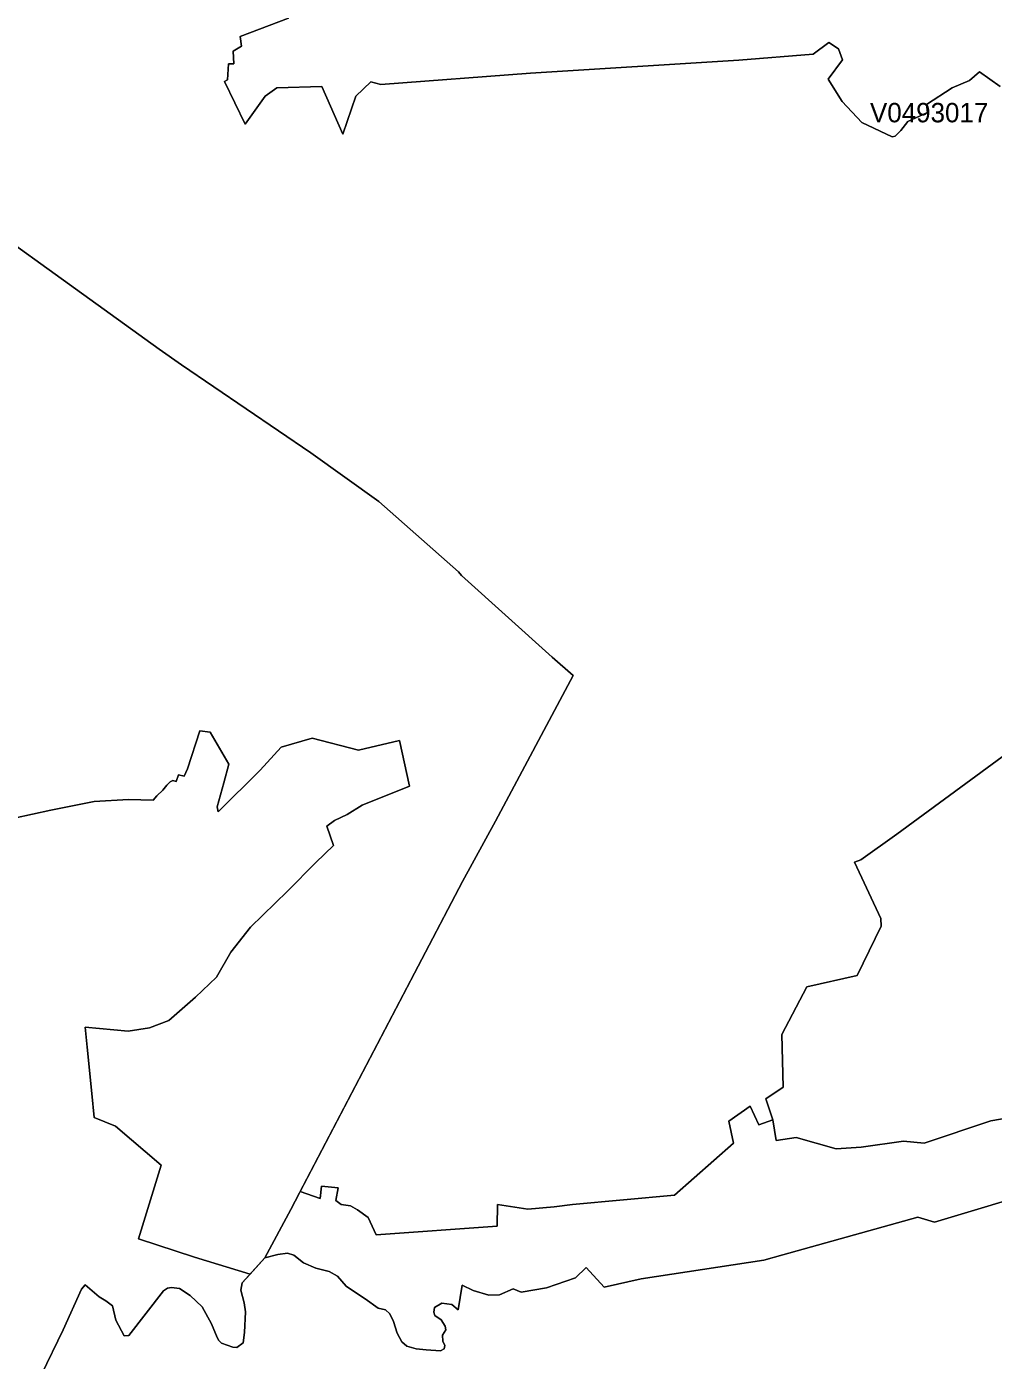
# Model space of a CAD drawing. Extents: x 369010 to 735936, y 6377141 to 6616555.
# Drawn here: x 646512 to 651495, y 6386415 to 6393293 of the extents above; entities that cross this region are included whole.
import ezdxf
from ezdxf.enums import TextEntityAlignment as Align

# ---------------------------------------------------------------- set-up
doc = ezdxf.new("R2010")
doc.units = 0
doc.header["$LTSCALE"] = 40
doc.layers.add('3', color=7, linetype='Continuous', lineweight=13)
doc.layers.add('4', color=7, linetype='Continuous')

msp = doc.modelspace()

# ---------------------------------------------------------------- linework, layer by layer
at = {"layer": '3'}
for points in [[(647861.6, 6393338.2), (647612.52, 6393242.71), (647619.14, 6393193.22), (647576.44, 6393167.9), (647579.75, 6393102.19), (647552.44, 6393102.19), (647546.65, 6393019.44), (647531.92, 6393010.17), (647637.67, 6392791.38), (647740.95, 6392934.87), (647802.02, 6392978.73), (648032.9, 6392984.19), (648140.81, 6392738.91), (648207.84, 6392935.37), (648285.29, 6393008.19), (648337.59, 6392995.94), (649108.18, 6393053.54), (650183.62, 6393120.23), (650565.77, 6393151.35), (650647.53, 6393211.92), (650697.02, 6393179.48), (650717.7, 6393122.55), (650642.9, 6393022.09), (650715.55, 6392907.89), (650817.34, 6392799.16), (650974.07, 6392725.84), (650988.47, 6392729.64), (651017.6, 6392757.61), (651054.01, 6392804.62), (651155.63, 6392850.13), (651149.84, 6392891.34), (651281.74, 6392978.4), (651371.44, 6393016.46), (651423.08, 6393060.16), (651529.83, 6392984.69)], [(650717.7, 6393122.55), (650697.02, 6393179.48), (650647.53, 6393211.92), (650565.77, 6393151.35), (650183.62, 6393120.23), (649108.18, 6393053.54), (648337.59, 6392995.94), (648285.29, 6393008.19), (648207.84, 6392935.37), (648140.81, 6392738.91), (648032.9, 6392984.19), (647802.02, 6392978.73), (647740.95, 6392934.87), (647637.67, 6392791.38), (647531.92, 6393010.17), (647546.65, 6393019.44), (647552.44, 6393102.19), (647579.75, 6393102.19), (647576.44, 6393167.9), (647619.14, 6393193.22), (647612.52, 6393242.71), (647861.6, 6393338.2)], [(651529.83, 6392984.69), (651423.08, 6393060.16), (651371.44, 6393016.46), (651281.74, 6392978.4), (651149.84, 6392891.34), (651155.63, 6392850.13), (651054.01, 6392804.62), (651017.6, 6392757.61), (650988.47, 6392729.64), (650974.07, 6392725.84), (650817.34, 6392799.16), (650715.55, 6392907.89), (650642.9, 6393022.09), (650717.7, 6393122.55)], [(645867.78, 6392586.81), (647194.79, 6391629.87), (647310.64, 6391550.26), (647976.46, 6391096.45), (648327.83, 6390845.22), (648737.12, 6390481.77), (648753.01, 6390463.4), (649219.73, 6390042.52), (649328.46, 6389947.03), (648927.78, 6389196.13), (648758.3, 6388885.32), (647920.69, 6387285.72)], [(646635.55, 6389251.91), (646859.64, 6389296.76), (647037.23, 6389307.35), (647163.84, 6389304.87), (647182.54, 6389326.22), (647213.32, 6389355.51), (647234.51, 6389382.33), (647250.56, 6389399.7), (647265.29, 6389405), (647282.67, 6389401.03), (647294.58, 6389435.62), (647324.04, 6389427.67), (647339.93, 6389465.08), (647403.65, 6389661.2), (647458.43, 6389654.58), (647553.1, 6389490.23), (647527.78, 6389392.92), (647494.02, 6389270.28), (647499.48, 6389244.79), (647715.63, 6389459.78), (647823.7, 6389578.45), (647983.74, 6389623.8), (648222.57, 6389561.4), (648433.42, 6389612.21), (648484.39, 6389376.7), (648241.93, 6389278.39), (648164.47, 6389230.39), (648097.78, 6389199.61), (648059.05, 6389170.32), (648093.8, 6389070.19), (648003.11, 6388983.46), (647856.31, 6388834.51), (647665.48, 6388648.98), (647564.19, 6388519.55), (647490.54, 6388391.78), (647381.14, 6388289.01), (647245.1, 6388167.53), (647144.8, 6388129.79), (647034.08, 6388112.41), (646813.8, 6388133.76), (646823.06, 6388030.99), (646847.06, 6387791.01), (646860.47, 6387668.2), (646969.87, 6387622.85), (647204.55, 6387421.27), (647087.87, 6387042.43), (647377.67, 6386947.6), (647663.99, 6386860.05), (647739.79, 6386944.45), (647873.68, 6387192.87), (647917.71, 6387279.76), (648758.3, 6388885.32), (648927.78, 6389196.13), (649328.46, 6389947.03), (649219.73, 6390042.52), (648753.01, 6390463.4), (648737.12, 6390481.77), (648327.83, 6390845.22), (647976.46, 6391096.45), (647310.64, 6391550.26), (647194.79, 6391629.87), (645867.78, 6392586.81)], [(647490.54, 6388391.78), (647564.19, 6388519.55), (647665.48, 6388648.98), (647856.31, 6388834.51), (648003.11, 6388983.46), (648093.8, 6389070.19), (648059.05, 6389170.32), (648097.78, 6389199.61), (648164.47, 6389230.39), (648241.93, 6389278.39), (648484.39, 6389376.7), (648433.42, 6389612.21), (648222.57, 6389561.4), (647983.74, 6389623.8), (647823.7, 6389578.45), (647715.63, 6389459.78), (647499.48, 6389244.79), (647494.02, 6389270.28), (647527.78, 6389392.92), (647553.1, 6389490.23), (647458.43, 6389654.58), (647403.65, 6389661.2), (647339.93, 6389465.08), (647324.04, 6389427.67), (647294.58, 6389435.62), (647282.67, 6389401.03), (647265.29, 6389405), (647250.56, 6389399.7), (647234.51, 6389382.33), (647213.32, 6389355.51), (647182.54, 6389326.22), (647163.84, 6389304.87), (647037.23, 6389307.35), (646859.64, 6389296.76), (646635.55, 6389251.91), (646447.37, 6389211.86)], [(647920.69, 6387285.72), (648024.62, 6387250.14), (648030.75, 6387314.35), (648118.13, 6387304.26), (648105.39, 6387238.88), (648133.36, 6387218.2), (648180.2, 6387211.41), (648216.28, 6387190.72), (648272.88, 6387151.99), (648312.93, 6387063.28), (648936.38, 6387107.31), (648939.03, 6387218.2), (649095.27, 6387195.52), (649231.48, 6387206.78), (649325.65, 6387219.19), (649851.46, 6387267.02), (650155.82, 6387535.96), (650130.5, 6387649), (650241.55, 6387725.63), (650285.24, 6387630.63), (650358.56, 6387656.28), (650322.15, 6387764.36), (650411.03, 6387824.44), (650404.41, 6388096.36), (650534.16, 6388340.81), (650793.01, 6388399.4), (650916.97, 6388654.6), (650914.82, 6388694.16), (650779.77, 6388984.29), (650811.38, 6388995.87), (650998.07, 6389128.77), (651734.89, 6389670.96)], [(651734.89, 6389670.96), (650998.07, 6389128.77), (650811.38, 6388995.87), (650779.77, 6388984.29), (650914.82, 6388694.16), (650916.97, 6388654.6), (650793.01, 6388399.4), (650534.16, 6388340.81), (650404.41, 6388096.36), (650411.03, 6387824.44), (650322.15, 6387764.36), (650358.56, 6387656.28), (650374.61, 6387548.38), (650478.39, 6387564.6), (650685.27, 6387505.51), (650813.53, 6387514.94), (651031.5, 6387545.07), (651138.42, 6387535.47), (651482.17, 6387650.49), (651571.04, 6387666.71)], [(646447.37, 6389211.86), (646635.55, 6389251.91)], [(646588.54, 6386341.69), (646699.93, 6386573.23), (646794.43, 6386781.93), (646812.47, 6386804.6), (646884.63, 6386743.2), (646920.38, 6386722.84), (646954.64, 6386695.87), (646971.36, 6386623.04), (647014.72, 6386542.28), (647039.05, 6386543.6), (647217.29, 6386773.82), (647237.32, 6386786.89), (647257.84, 6386790.53), (647299.22, 6386785.24), (647354, 6386749.16), (647416.73, 6386690.4), (647465.22, 6386603.84), (647493.19, 6386533.01), (647501.46, 6386518.11), (647516.53, 6386503.71), (647573.96, 6386483.03), (647594.64, 6386481.04), (647627.25, 6386505.7), (647635.19, 6386558.99), (647639.33, 6386665.74), (647633.04, 6386711.92), (647615.99, 6386777.29), (647622.94, 6386814.37), (647663.99, 6386860.05), (647377.67, 6386947.6), (647087.87, 6387042.43), (647204.55, 6387421.27), (646969.87, 6387622.85), (646860.47, 6387668.2), (646847.06, 6387791.01), (646823.06, 6388030.99), (646813.8, 6388133.76), (647034.08, 6388112.41), (647144.8, 6388129.79), (647245.1, 6388167.53), (647381.14, 6388289.01), (647490.54, 6388391.78)], [(651571.04, 6387666.71), (651482.17, 6387650.49), (651138.42, 6387535.47), (651031.5, 6387545.07), (650813.53, 6387514.94), (650685.27, 6387505.51), (650478.39, 6387564.6), (650374.61, 6387548.38), (650358.56, 6387656.28), (650285.24, 6387630.63), (650241.55, 6387725.63), (650130.5, 6387649), (650155.82, 6387535.96), (649851.46, 6387267.02), (649325.65, 6387219.19), (649231.48, 6387206.78), (649095.27, 6387195.52), (648939.03, 6387218.2), (648936.38, 6387107.31), (648312.93, 6387063.28), (648272.88, 6387151.99), (648216.28, 6387190.72), (648180.2, 6387211.41), (648133.36, 6387218.2), (648105.39, 6387238.88), (648118.13, 6387304.26), (648030.75, 6387314.35), (648024.62, 6387250.14), (647920.69, 6387285.72), (647917.71, 6387279.76), (647873.68, 6387192.87), (647739.79, 6386944.45), (647806.16, 6386961.5), (647855.48, 6386967.46), (647889.57, 6386957.53), (647939.55, 6386918.8), (648002.45, 6386890.66), (648071.79, 6386872.62), (648113.83, 6386848.63), (648159.18, 6386797.98), (648196.58, 6386771.17), (648256, 6386733.1), (648323.36, 6386685.11), (648362.09, 6386675.67), (648383.44, 6386655.65), (648402.14, 6386615.6), (648421.01, 6386555.02), (648446.33, 6386511), (648470.99, 6386488.32), (648519.65, 6386474.26), (648570.46, 6386468.96), (648645.26, 6386463.66), (648664.63, 6386474.92), (648667.94, 6386491.63), (648656.52, 6386514.97), (648655.86, 6386544.43), (648673.23, 6386573.06), (648669.26, 6386591.1), (648648.57, 6386623.87), (648615.97, 6386647.21), (648609.85, 6386663.26), (648614.48, 6386687.26), (648652.55, 6386710.59), (648702.69, 6386703.97), (648736.62, 6386676.5), (648757.47, 6386802.78), (648813.42, 6386775.97), (648894.84, 6386751.31), (648948.3, 6386752.63), (649018.97, 6386784.08), (649060.35, 6386767.36), (649190.6, 6386790.04), (649341.21, 6386840.68), (649395.49, 6386893.81), (649488.84, 6386793.35), (649679.99, 6386835.72), (650311.06, 6386932.54), (650409.7, 6386958.69), (651105.48, 6387152.82), (651192.04, 6387127.33), (651780.9, 6387304.26)], [(651780.9, 6387304.26), (651192.04, 6387127.33), (651105.48, 6387152.82), (650409.7, 6386958.69), (650311.06, 6386932.54), (649679.99, 6386835.72), (649488.84, 6386793.35), (649395.49, 6386893.81), (649341.21, 6386840.68), (649190.6, 6386790.04), (649060.35, 6386767.36), (649018.97, 6386784.08), (648948.3, 6386752.63), (648894.84, 6386751.31), (648813.42, 6386775.97), (648757.47, 6386802.78), (648736.62, 6386676.5), (648702.69, 6386703.97), (648652.55, 6386710.59), (648614.48, 6386687.26), (648609.85, 6386663.26), (648615.97, 6386647.21), (648648.57, 6386623.87), (648669.26, 6386591.1), (648673.23, 6386573.06), (648655.86, 6386544.43), (648656.52, 6386514.97), (648667.94, 6386491.63), (648664.63, 6386474.92), (648645.26, 6386463.66), (648570.46, 6386468.96), (648519.65, 6386474.26), (648470.99, 6386488.32), (648446.33, 6386511), (648421.01, 6386555.02), (648402.14, 6386615.6), (648383.44, 6386655.65), (648362.09, 6386675.67), (648323.36, 6386685.11), (648256, 6386733.1), (648196.58, 6386771.17), (648159.18, 6386797.98), (648113.83, 6386848.63), (648071.79, 6386872.62), (648002.45, 6386890.66), (647939.55, 6386918.8), (647889.57, 6386957.53), (647855.48, 6386967.46), (647806.16, 6386961.5), (647739.79, 6386944.45), (647622.94, 6386814.37), (647615.99, 6386777.29), (647633.04, 6386711.92), (647639.33, 6386665.74), (647635.19, 6386558.99), (647627.25, 6386505.7), (647594.64, 6386481.04), (647573.96, 6386483.03), (647516.53, 6386503.71), (647501.46, 6386518.11), (647493.19, 6386533.01), (647465.22, 6386603.84)], [(647465.22, 6386603.84), (647416.73, 6386690.4), (647354, 6386749.16), (647299.22, 6386785.24), (647257.84, 6386790.53), (647237.32, 6386786.89), (647217.29, 6386773.82), (647039.05, 6386543.6), (647014.72, 6386542.28), (646971.36, 6386623.04), (646954.64, 6386695.87), (646920.38, 6386722.84), (646884.63, 6386743.2), (646812.47, 6386804.6), (646794.43, 6386781.93), (646699.93, 6386573.23), (646588.54, 6386341.69)]]:
    msp.add_lwpolyline(points, dxfattribs=at)

# ---------------------------------------------------------------- texts
at = {"layer": '4'}
msp.add_text('V0493017', height=100, dxfattribs=at).set_placement((651163.86, 6392800.18), align=Align.CENTER)

doc.saveas('drawing.dxf')
